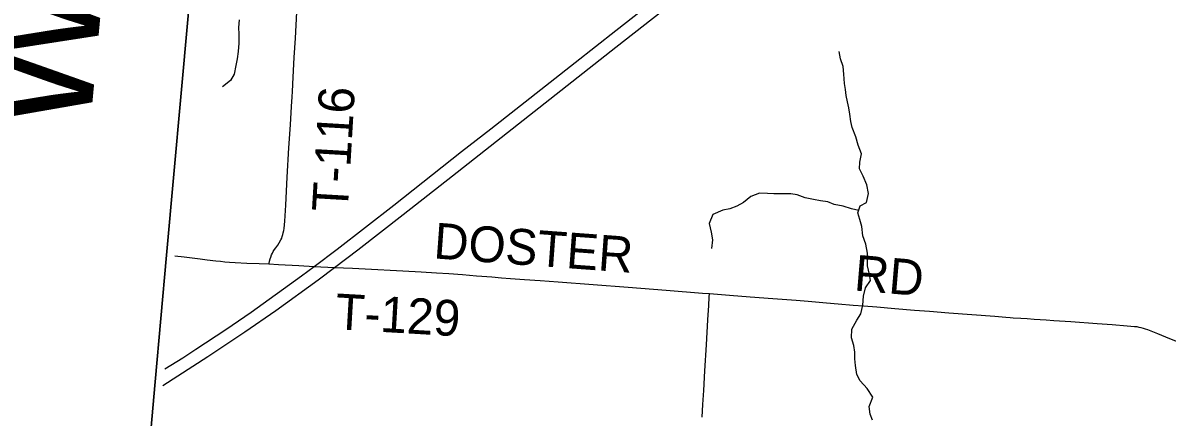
# Model space of a CAD drawing. Extents: x 1442749 to 1756758, y 235267 to 677782.
# Drawn here: x 1547500 to 1557097, y 535423 to 538726 of the extents above; entities that cross this region are included whole.
import ezdxf

# ---------------------------------------------------------------- set-up
doc = ezdxf.new("R2010")
doc.units = 0
for name, color, linetype in [('GM_X_Adjacent_County', 7, 'Continuous'), ('GM_X_Adjacent_County_Text', 7, 'Continuous'), ('GM_X_County', 7, 'Continuous'), ('GM_X_Interstate_Route', 7, 'Continuous'), ('GM_X_Minor_River', 7, 'Continuous'), ('GM_X_Township', 7, 'Continuous'), ('GM_X_Township_Road', 7, 'Continuous'), ('GM_X_Township_Road_Text', 7, 'Continuous')]:
    doc.layers.add(name, color=color, linetype=linetype)

msp = doc.modelspace()

# ---------------------------------------------------------------- linework, layer by layer
at = {"layer": 'GM_X_Adjacent_County'}
msp.add_lwpolyline([(1551044.2, 562987.6), (1549909.5, 549764.5), (1549796.7, 548590.4), (1549410.8, 544569.8), (1549067.9, 540794.2), (1548703.3, 536778.9), (1548609.4, 535719), (1548058.9, 529499.7), (1548052.5, 529426.3), (1547776.9, 526306), (1547463.3, 522758.3), (1547324.3, 521188.2), (1546925.5, 516687), (1546686.4, 513989.1), (1546297.7, 509605.7), (1545822.1, 504298.4), (1545798, 504043.7), (1545352.6, 499330.6)], dxfattribs=at)
at = {"layer": 'GM_X_County'}
msp.add_lwpolyline([(1545352.6, 499330.6), (1545798, 504043.7), (1545822.1, 504298.4), (1546297.7, 509605.7), (1546686.4, 513989.1), (1546925.5, 516687), (1547324.3, 521188.2), (1547463.3, 522758.3), (1547776.9, 526306), (1548052.5, 529426.3), (1548058.9, 529499.7), (1548609.4, 535719), (1548703.3, 536778.9), (1549067.9, 540794.2), (1549410.8, 544569.8), (1549796.7, 548590.4), (1549909.5, 549764.5), (1551044.2, 562987.6)], dxfattribs=at)
at = {"layer": 'GM_X_Interstate_Route'}
for points in [[(1548689.5, 535826.6), (1548840.2, 535919.2), (1548950.1, 535991), (1549202.1, 536157), (1549413.5, 536301.5), (1549836.1, 536607.4), (1549941.9, 536685.9), (1550136.2, 536830.7), (1550610.5, 537198.9), (1551179.8, 537647.9), (1551423.5, 537836.8), (1552132.1, 538395.3), (1552472.6, 538662.9), (1553270.4, 539288.3)], [(1548674.6, 535686.3), (1549050.5, 535929.3), (1549361.8, 536136.5), (1549620.6, 536315.8), (1549976.5, 536573.7), (1550114.1, 536677.6), (1550308.9, 536824.8), (1550689.8, 537120.5), (1551102.7, 537444.6), (1552472.4, 538521.1), (1552934.4, 538883.6)]]:
    msp.add_lwpolyline(points, dxfattribs=at)
at = {"layer": 'GM_X_Minor_River'}
for points in [[(1549312.4, 538752.2), (1549309, 538686.1), (1549311.9, 538630), (1549310.4, 538555.9), (1549304.9, 538485.9), (1549295.7, 538426), (1549284.5, 538368.1), (1549273, 538296.2), (1549241.9, 538242.8), (1549174.9, 538190)], [(1554626.6, 535395.9), (1554607.6, 535448.4), (1554598.9, 535512.7), (1554628.5, 535590.2), (1554580, 535661.3), (1554521.3, 535726.5), (1554494.4, 535781.2), (1554483.9, 535855.5), (1554479.1, 535911.7), (1554478.2, 535965.8), (1554469.3, 536022), (1554450.7, 536086.5), (1554452.2, 536160.6), (1554495.7, 536233.8), (1554526.8, 536289.3), (1554544.3, 536361.1), (1554549.8, 536435.1), (1554567.2, 536504.9), (1554610.5, 536568.1), (1554601.6, 536618.4), (1554585, 536690.8), (1554584.2, 536744.9), (1554585.2, 536797), (1554568.7, 536871.4), (1554544.2, 536942), (1554535.8, 537020.3), (1554519, 537078.7), (1554504.1, 537133.1), (1554521.3, 537192.9), (1554575.9, 537221.8), (1554593.4, 537295.6), (1554578.9, 537368), (1554548.4, 537440.7), (1554517.7, 537503.4), (1554518.8, 537559.5), (1554534.3, 537629.3), (1554505.7, 537702), (1554485.2, 537772.5), (1554456.7, 537849.2), (1554443.8, 537899.5), (1554435, 537959.8), (1554426.1, 538014), (1554415.1, 538064.3), (1554406.2, 538116.6), (1554399.2, 538166.8), (1554390.3, 538217), (1554385.9, 538297.3), (1554379.2, 538361.5), (1554356.5, 538424), (1554345.8, 538486.3)], [(1554510.2, 537154.4), (1554450.8, 537168.2), (1554381.2, 537189.6), (1554303.5, 537205.2), (1554249.9, 537226.3), (1554190.1, 537235.5), (1554132.3, 537246.6), (1554060.6, 537260.1), (1553995.1, 537285.4), (1553941.3, 537294.5), (1553871.3, 537293.9), (1553797.2, 537293.3), (1553745.3, 537296.4), (1553677.3, 537299.7), (1553606.7, 537271.1), (1553543.7, 537220.2), (1553487.1, 537191.3), (1553428.6, 537168.4), (1553370.4, 537157.5), (1553287.6, 537119.1), (1553256.1, 537045.6), (1553272.6, 536973.2), (1553285.2, 536906.8), (1553275.8, 536834.9)]]:
    msp.add_lwpolyline(points, dxfattribs=at)
at = {"layer": 'GM_X_Township'}
msp.add_lwpolyline([(1570073.6, 513943.9), (1565959.1, 517425.5), (1564776, 518401.2), (1563405.3, 519560.1), (1563130, 519792.8), (1562276.7, 520514.3), (1559821.1, 521555), (1557364.9, 522584.6), (1554149.7, 523932.3), (1552093.6, 524698.1), (1549955.6, 525494.5), (1547776.9, 526306), (1548052.5, 529426.3), (1548058.9, 529499.7), (1548609.4, 535719), (1548703.3, 536778.9), (1549067.9, 540794.2), (1549399.3, 540776.8), (1554905.7, 540487.3), (1558042.4, 540322.3), (1561723.7, 540198.8), (1566007.1, 539894.4), (1574567.9, 539458.5)], dxfattribs=at)
at = {"layer": 'GM_X_Township_Road'}
for points in [[(1549562.9, 536706.2), (1549564.1, 536710.9), (1549568.9, 536730.2), (1549574.1, 536749.1), (1549578.2, 536762.8), (1549585.8, 536781.8), (1549593, 536797.6), (1549599.9, 536809.3), (1549611.4, 536826), (1549621.2, 536839.8), (1549637.4, 536862.5), (1549650.3, 536882.8), (1549664.5, 536908.3), (1549671, 536922.7), (1549675.6, 536935.2), (1549680.7, 536951.6), (1549684.1, 536966.4), (1549687.6, 536985.6), (1549689.9, 537002.8), (1549695.8, 537064.7), (1549698.4, 537108.7), (1549703.7, 537199.1), (1549716.7, 537432.4), (1549731.2, 537678.6), (1549742.9, 537870.4), (1549753.3, 538025.5), (1549758.4, 538106.9), (1549761.2, 538150.9), (1549767.7, 538271.6), (1549776.2, 538436.9), (1549785.5, 538598.1), (1549791.3, 538706.1), (1549800.3, 538872.4)], [(1548773.9, 536773.6), (1548852.9, 536764.5), (1548986.8, 536749.1), (1549044.9, 536741.7), (1549117.3, 536732.9), (1549156.5, 536728.3), (1549194.5, 536724.4), (1549233.4, 536721.4), (1549280.6, 536718.5), (1549379.1, 536713.6), (1549481.5, 536709), (1549562.9, 536706.2)], [(1549562.9, 536706.2), (1549643.8, 536701.7), (1549815.3, 536692.3), (1549941.9, 536685.9), (1550114.1, 536677.6), (1550262.9, 536670), (1550371.6, 536664.5), (1550687.5, 536647.5), (1550841.5, 536639), (1550969.2, 536631.9), (1551071.9, 536625.9), (1551187.6, 536616.7), (1551305.2, 536607.5), (1551348.7, 536603.7), (1551434.1, 536596.8), (1551514.7, 536590.3), (1551590.7, 536584.5), (1551706.7, 536576.1), (1551839.5, 536566.5), (1551989.7, 536555.1), (1552575.2, 536510.2), (1552895.8, 536485.7), (1553200, 536462.5), (1553258.2, 536457.9)], [(1553197.7, 535421.8), (1553203.4, 535528.3), (1553210.3, 535646.1), (1553220.2, 535811.8), (1553233, 536028), (1553245.8, 536237.5), (1553252.6, 536357.4), (1553256.5, 536426.9), (1553258.2, 536457.9)], [(1553258.2, 536457.9), (1553425.7, 536444.6), (1553598.5, 536430.8), (1553788.7, 536416.4), (1553984.9, 536401.6), (1554086.1, 536393), (1554239.5, 536380.7), (1554337.5, 536372.5), (1554465, 536361.8), (1554550.7, 536354.8), (1554661.1, 536345.8), (1554813.8, 536333.3), (1554977.8, 536319.9), (1555103.5, 536309.4), (1555265.4, 536296.7), (1555651.3, 536267.2), (1555743.8, 536260.1), (1555780.5, 536257.6), (1555804.8, 536255.9), (1555869.5, 536251.5), (1555923.2, 536248), (1555982.7, 536244.2), (1556081.2, 536237.6), (1556147.1, 536233.2), (1556289, 536222.8), (1556511.6, 536207.6), (1556637.5, 536198), (1556763.3, 536188.5), (1556824.7, 536182.8), (1556842.4, 536180.8), (1556860.7, 536177.2), (1556875.5, 536174.3), (1556895.5, 536169), (1556913.1, 536163.5), (1556933.4, 536156.6), (1556961.8, 536145.8), (1557017.7, 536122.8), (1557082.6, 536096), (1557172.6, 536059.1)]]:
    msp.add_lwpolyline(points, dxfattribs=at)

# ---------------------------------------------------------------- texts
at = {"layer": 'GM_X_Adjacent_County_Text'}
msp.add_text('WARREN COUNTY', height=1000, rotation=84.71597, dxfattribs=at).set_placement((1548057.5, 537785.2))
at = {"layer": 'GM_X_Township_Road_Text'}
for s, rotation, p in [('T-116', 86.63457, (1550223.6, 537136.3)), ('DOSTER', 355.81606, (1550939, 536753.3)), ('RD', 355.15846, (1554465, 536484.3)), ('T-129', 356.66643, (1550113.3, 536159.7))]:
    msp.add_text(s, height=300, rotation=rotation, dxfattribs=at).set_placement(p)

doc.saveas('drawing.dxf')
